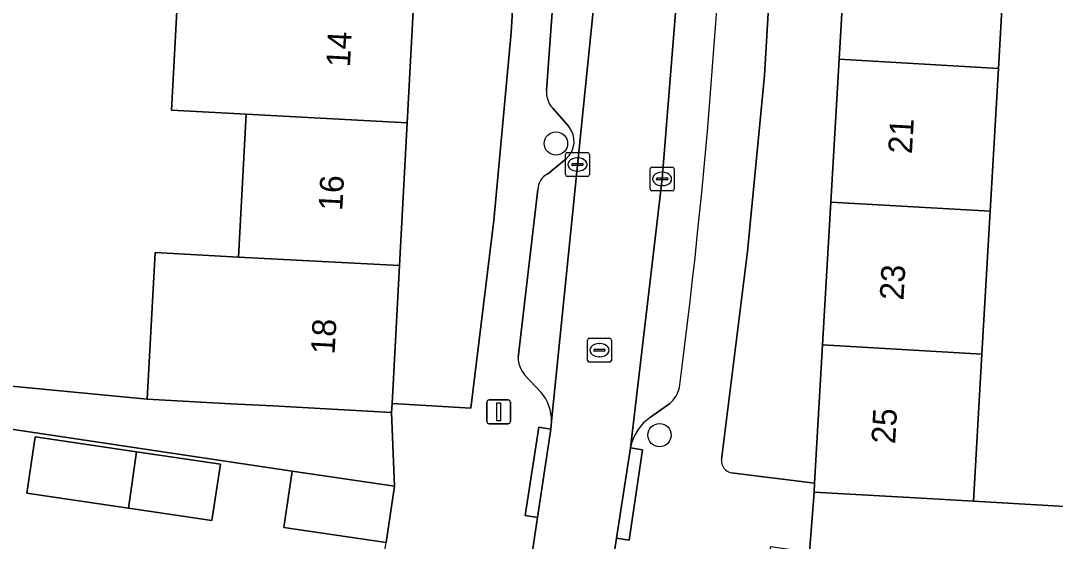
# Model space of a CAD drawing. Extents: x 163008 to 163854, y 382777 to 383982.
# Drawn here: x 163479.41 to 163522.84, y 383462.72 to 383484.55 of the extents above; entities that cross this region are included whole.
import ezdxf

# ---------------------------------------------------------------- set-up
doc = ezdxf.new("R2010")
doc.units = 0
for name, color, linetype in [('IMGEO_Boom', 7, 'Continuous'), ('IMGEO_Erf', 7, 'Continuous'), ('IMGEO_Kolk', 7, 'Continuous'), ('IMGEO_Lichtmast', 7, 'Continuous'), ('IMGEO_Pand', 7, 'Continuous'), ('IMGEO_Pand_nummerreeks', 7, 'Continuous'), ('IMGEO_Parkeervlak_open', 7, 'Continuous'), ('IMGEO_Rijbaan_lokaal_open', 7, 'Continuous'), ('IMGEO_Rioolput', 7, 'Continuous'), ('IMGEO_Voetpad_open', 7, 'Continuous')]:
    doc.layers.add(name, color=color, linetype=linetype)

msp = doc.modelspace()

# ---------------------------------------------------------------- linework, layer by layer
at = {"layer": 'IMGEO_Boom'}
for centre in [(163501.879, 383479.403), (163506.227, 383467.173)]:
    msp.add_circle(centre, 0.489, dxfattribs=at)
at = {"layer": 'IMGEO_Erf'}
for points in [[(163475.646, 383469.55), (163484.724, 383468.674), (163485.05, 383474.828), (163488.558, 383474.642), (163488.875, 383480.633), (163485.742, 383480.799), (163486.06, 383486.793), (163489.193, 383486.626), (163489.51, 383492.618), (163489.827, 383498.609), (163486.482, 383498.786), (163486.8, 383504.778), (163490.145, 383504.601), (163490.462, 383510.592), (163486.618, 383510.789), (163486.932, 383516.935), (163475.059, 383517.395)], [(163514.458, 383494.914), (163514.752, 383500), (163514.804, 383500.904), (163515.151, 383506.894), (163515.508, 383513.063), (163511.108, 383513.187), (163511.355, 383500), (163511.022, 383488.916), (163510.629, 383482.261), (163509.922, 383474.87), (163508.832, 383466.149)], [(163547.09, 383511.189), (163522.178, 383512.544), (163521.831, 383506.508), (163521.487, 383500.517), (163521.457, 383500), (163521.142, 383494.527), (163520.797, 383488.538), (163520.452, 383482.548), (163520.108, 383476.558), (163519.763, 383470.568), (163519.408, 383464.396), (163533.809, 383463.557)], [(163509.248, 383465.594), (163512.737, 383465.16), (163513.072, 383470.955), (163513.418, 383476.945), (163513.765, 383482.935), (163514.111, 383488.925), (163514.458, 383494.914)], [(163477.908, 383460.27), (163483.017, 383459.523), (163482.586, 383456.578), (163482.82, 383456.544), (163483.189, 383459.064), (163488.532, 383458.283), (163488.594, 383458.711), (163493.998, 383457.92), (163494.754, 383462.669), (163490.457, 383463.297), (163490.801, 383465.653), (163477.588, 383467.626)]]:
    msp.add_lwpolyline(points, dxfattribs=at)
for points in [[(163500.597, 383494.077), (163500.664, 383500), (163500.756, 383508.121), (163500.533, 383516.238), (163500, 383516.268), (163499.283, 383516.308), (163497.554, 383516.392), (163497.226, 383510.232), (163496.906, 383504.241), (163496.68, 383500), (163496.587, 383498.249), (163496.267, 383492.258), (163495.948, 383486.266), (163495.629, 383480.274), (163495.309, 383474.283), (163495.001, 383468.496), (163498.306, 383468.297), (163499.269, 383476.172), (163500, 383484.061)], [(163483.927, 383464.106), (163479.67, 383464.736), (163480.02, 383467.099), (163484.273, 383466.47), (163487.789, 383465.949), (163487.439, 383463.587)]]:
    msp.add_lwpolyline(points, close=True, dxfattribs=at)
msp.add_arc((163509.329, 383466.088), 0.5, 172.9716, 260.7351, dxfattribs=at)
at = {"layer": 'IMGEO_Kolk'}
for p, q in [((163502.281, 383478.096), (163502.281, 383478.948)), ((163502.356, 383479.022), (163503.208, 383479.022)), ((163502.769, 383478.802), (163502.794, 383478.802)), ((163503.282, 383478.948), (163503.282, 383478.096)), ((163502.54, 383478.516), (163502.54, 383478.528)), ((163502.978, 383478.479), (163502.58, 383478.479)), ((163502.583, 383478.565), (163502.981, 383478.565)), ((163503.024, 383478.528), (163503.024, 383478.516)), ((163505.834, 383477.489), (163505.834, 383478.341)), ((163505.909, 383478.415), (163506.761, 383478.415)), ((163506.835, 383478.341), (163506.835, 383477.489)), ((163503.208, 383478.022), (163502.356, 383478.022)), ((163502.792, 383478.242), (163502.767, 383478.242)), ((163506.093, 383477.909), (163506.093, 383477.921)), ((163506.531, 383477.872), (163506.133, 383477.872)), ((163506.136, 383477.958), (163506.534, 383477.958)), ((163506.322, 383478.195), (163506.347, 383478.195)), ((163506.577, 383477.921), (163506.577, 383477.909)), ((163506.761, 383477.415), (163505.909, 383477.415)), ((163506.345, 383477.635), (163506.32, 383477.635))]:
    msp.add_line(p, q, dxfattribs=at)
for points in [[(163502.281, 383478.096), (163502.281, 383478.948)], [(163502.356, 383479.022), (163503.208, 383479.022)], [(163503.282, 383478.948), (163503.282, 383478.096)], [(163505.834, 383477.489), (163505.834, 383478.341)], [(163505.909, 383478.415), (163506.761, 383478.415)], [(163506.835, 383478.341), (163506.835, 383477.489)], [(163503.208, 383478.022), (163502.356, 383478.022)], [(163506.761, 383477.415), (163505.909, 383477.415)]]:
    msp.add_lwpolyline(points, dxfattribs=at)
for centre, radius, start, end in [((163502.358, 383478.946), 0.0765, 91.552, 178.448), ((163502.358, 383478.946), 0.0765, 91.552, 178.448), ((163503.206, 383478.946), 0.0765, 1.552, 88.448), ((163503.206, 383478.946), 0.0765, 1.552, 88.448), ((163502.58, 383478.525), 0.0403, 85.8775, 175.7526), ((163502.577, 383478.515), 0.0366, 178.938, 274.7102), ((163502.981, 383478.522), 0.043, 264.8664, 352.4533), ((163502.985, 383478.527), 0.0386, 1.7309, 96.639), ((163505.911, 383478.339), 0.0765, 91.552, 178.448), ((163505.911, 383478.339), 0.0765, 91.552, 178.448), ((163506.759, 383478.339), 0.0765, 1.552, 88.448), ((163506.759, 383478.339), 0.0765, 1.552, 88.448), ((163502.358, 383478.098), 0.0765, 181.552, 268.448), ((163502.358, 383478.098), 0.0765, 181.552, 268.448), ((163503.206, 383478.098), 0.0765, 271.552, 358.448), ((163503.206, 383478.098), 0.0765, 271.552, 358.448), ((163506.133, 383477.918), 0.0403, 85.8775, 175.7526), ((163506.13, 383477.908), 0.0366, 178.938, 274.7102), ((163506.534, 383477.915), 0.043, 264.8664, 352.4533), ((163506.538, 383477.92), 0.0386, 1.7309, 96.639), ((163505.911, 383477.491), 0.0765, 181.552, 268.448), ((163505.911, 383477.491), 0.0765, 181.552, 268.448), ((163506.759, 383477.491), 0.0765, 271.552, 358.448), ((163506.759, 383477.491), 0.0765, 271.552, 358.448)]:
    msp.add_arc(centre, radius, start, end, dxfattribs=at)
for centre, major_axis, ratio, start_param, end_param in [((163502.768, 383478.522), (-0.387, 0.002), 0.722429, 4.712389, 7.853982), ((163502.793, 383478.522), (-0.39, 0.002), 0.717154, 1.570796, 4.712389), ((163506.321, 383477.915), (-0.387, 0.002), 0.722429, 4.712389, 7.853982), ((163506.346, 383477.915), (-0.39, 0.002), 0.717154, 1.570796, 4.712389)]:
    msp.add_ellipse(centre, major_axis=major_axis, ratio=ratio, start_param=start_param, end_param=end_param, dxfattribs=at)
at = {"layer": 'IMGEO_Lichtmast'}
for p, q in [((163498.976, 383467.747), (163498.976, 383468.547)), ((163498.976, 383468.547), (163498.976, 383467.747)), ((163499.076, 383468.647), (163499.866, 383468.647)), ((163499.866, 383468.647), (163499.076, 383468.647)), ((163499.966, 383468.547), (163499.966, 383467.747)), ((163499.966, 383467.747), (163499.966, 383468.547)), ((163499.866, 383467.647), (163499.076, 383467.647)), ((163499.076, 383467.647), (163499.866, 383467.647))]:
    msp.add_line(p, q, dxfattribs=at)
msp.add_lwpolyline([(163499.396, 383468.522), (163499.546, 383468.522), (163499.546, 383467.772), (163499.396, 383467.772), (163499.396, 383468.522)], dxfattribs=at)
for centre, start, end in [((163499.076, 383468.547), 90, 180), ((163499.076, 383468.547), 90, 180), ((163499.866, 383468.547), 0, 90), ((163499.866, 383468.547), 360, 90), ((163499.076, 383467.747), 180, 270), ((163499.076, 383467.747), 180, 270), ((163499.866, 383467.747), 270, 0), ((163499.866, 383467.747), 270, 0)]:
    msp.add_arc(centre, 0.1, start, end, dxfattribs=at)
at = {"layer": 'IMGEO_Pand'}
for points in [[(163514.111, 383488.925), (163513.765, 383482.935), (163520.452, 383482.548), (163520.797, 383488.538)], [(163495.948, 383486.266), (163489.193, 383486.626), (163486.06, 383486.793), (163485.742, 383480.799), (163488.875, 383480.633), (163495.629, 383480.274)], [(163513.418, 383476.945), (163520.108, 383476.558), (163520.452, 383482.548), (163513.765, 383482.935)], [(163488.558, 383474.642), (163495.309, 383474.283), (163495.629, 383480.274), (163488.875, 383480.633)], [(163520.108, 383476.558), (163513.418, 383476.945), (163513.072, 383470.955), (163519.763, 383470.568)], [(163495.309, 383474.283), (163488.558, 383474.642), (163485.05, 383474.828), (163484.724, 383468.674), (163488.232, 383468.488), (163489.989, 383468.394), (163494.981, 383468.126), (163495.001, 383468.496)], [(163513.072, 383470.955), (163512.737, 383465.16), (163512.715, 383464.785), (163517.707, 383464.495), (163519.408, 383464.396), (163519.763, 383470.568)], [(163484.273, 383466.47), (163480.02, 383467.099), (163479.67, 383464.736), (163483.927, 383464.106)], [(163484.273, 383466.47), (163483.927, 383464.106), (163487.439, 383463.587), (163487.789, 383465.949)], [(163490.801, 383465.653), (163490.457, 383463.297), (163494.754, 383462.669), (163495.098, 383465.024)]]:
    msp.add_lwpolyline(points, close=True, dxfattribs=at)
at = {"layer": 'IMGEO_Parkeervlak_open'}
for points in [[(163502.022, 383489.157), (163501.482, 383481.632)], [(163507.104, 383487.507), (163506.335, 383477.919), (163505.011, 383466.633)], [(163501.692, 383467.757), (163503.548, 383486.072)], [(163501.727, 383480.894), (163502.414, 383480.121)], [(163502.306, 383478.758), (163501.526, 383478.119)], [(163501.124, 383477.475), (163500.293, 383470.428)], [(163500.562, 383469.707), (163501.263, 383468.963)], [(163505.847, 383467.923), (163506.654, 383468.501)]]:
    msp.add_lwpolyline(points, dxfattribs=at)
for centre, radius, start, end in [((163262.796, 383501.264), 246.366, 352.51313, 359.32038), ((163502.496, 383481.559), 1.016, 175.8705, 220.8596), ((163501.657, 383479.495), 0.983, 311.3789, 39.5601), ((163501.824, 383477.485), 0.7, 115.1955, 180.8577), ((163501.435, 383470.443), 1.142, 180.7706, 220.1498), ((163505.897, 383469.422), 1.192, 309.398, 347.4353), ((163499.839, 383467.777), 1.853, 359.3791, 39.7841), ((163506.951, 383466.292), 1.97, 124.0849, 170.0237)]:
    msp.add_arc(centre, radius, start, end, dxfattribs=at)
at = {"layer": 'IMGEO_Rijbaan_lokaal_open'}
msp.add_lwpolyline([(163503.548, 383486.072), (163501.692, 383467.757), (163501.658, 383467.422), (163501.101, 383463.716), (163500.429, 383459.247), (163500, 383456.368), (163498.87, 383448.785), (163498.345, 383444.819), (163497.963, 383442.536), (163500, 383442.204), (163501.366, 383441.982), (163501.785, 383445.305), (163502.332, 383448.561), (163503.807, 383458.846), (163504.425, 383462.845), (163505.011, 383466.633), (163506.335, 383477.919), (163507.104, 383487.507)], dxfattribs=at)
at = {"layer": 'IMGEO_Rioolput'}
for p, q in [((163503.204, 383470.308), (163503.204, 383471.16)), ((163503.279, 383471.234), (163504.131, 383471.234)), ((163503.692, 383471.014), (163503.717, 383471.014)), ((163504.205, 383471.16), (163504.205, 383470.308)), ((163503.463, 383470.728), (163503.463, 383470.74)), ((163503.901, 383470.691), (163503.503, 383470.691)), ((163503.506, 383470.777), (163503.904, 383470.777)), ((163503.947, 383470.74), (163503.947, 383470.728)), ((163504.131, 383470.234), (163503.279, 383470.234)), ((163503.715, 383470.454), (163503.69, 383470.454))]:
    msp.add_line(p, q, dxfattribs=at)
for points in [[(163503.204, 383470.308), (163503.204, 383471.16)], [(163503.279, 383471.234), (163504.131, 383471.234)], [(163504.205, 383471.16), (163504.205, 383470.308)], [(163504.131, 383470.234), (163503.279, 383470.234)]]:
    msp.add_lwpolyline(points, dxfattribs=at)
for centre, radius, start, end in [((163503.281, 383471.158), 0.0765, 91.552, 178.448), ((163503.281, 383471.158), 0.0765, 91.552, 178.448), ((163504.129, 383471.158), 0.0765, 1.552, 88.448), ((163504.129, 383471.158), 0.0765, 1.552, 88.448), ((163503.503, 383470.737), 0.0403, 85.8775, 175.7526), ((163503.5, 383470.727), 0.0366, 178.938, 274.7102), ((163503.904, 383470.734), 0.043, 264.8664, 352.4533), ((163503.908, 383470.739), 0.0386, 1.7309, 96.639), ((163503.281, 383470.31), 0.0765, 181.552, 268.448), ((163503.281, 383470.31), 0.0765, 181.552, 268.448), ((163504.129, 383470.31), 0.0765, 271.552, 358.448), ((163504.129, 383470.31), 0.0765, 271.552, 358.448)]:
    msp.add_arc(centre, radius, start, end, dxfattribs=at)
for centre, major_axis, ratio, start_param, end_param in [((163503.691, 383470.734), (-0.387, 0.002), 0.722429, 4.712389, 7.853982), ((163503.716, 383470.734), (-0.39, 0.002), 0.717154, 1.570796, 4.712389)]:
    msp.add_ellipse(centre, major_axis=major_axis, ratio=ratio, start_param=start_param, end_param=end_param, dxfattribs=at)
at = {"layer": 'IMGEO_Voetpad_open'}
for points in [[(163508.832, 383466.149), (163509.922, 383474.87), (163510.629, 383482.261), (163511.022, 383488.916), (163511.355, 383500), (163511.108, 383513.187), (163511.083, 383514.533), (163509.905, 383530.105), (163508.041, 383544.723), (163507.016, 383550.077), (163506.931, 383550.484), (163506.716, 383551.513), (163507.372, 383551.583), (163507.283, 383552.111), (163506.529, 383552.054), (163505.608, 383556.586), (163502.014, 383555.714), (163502.35, 383554.184), (163502.412, 383553.898), (163502.841, 383553.997), (163503.483, 383551.031), (163503.065, 383550.868)], [(163497.902, 383535.16), (163499.302, 383520.499), (163499.543, 383520.486), (163499.398, 383517.783), (163499.283, 383516.308), (163500, 383516.268), (163500.533, 383516.238), (163500.756, 383508.121), (163500.664, 383500), (163500.597, 383494.077), (163500, 383484.061), (163499.269, 383476.172), (163498.306, 383468.297), (163495.001, 383468.496), (163494.981, 383468.126), (163495.098, 383465.024), (163494.754, 383462.669)], [(163548.116, 383519.453), (163547.847, 383517.09), (163523.929, 383515.391), (163522.096, 383515.267), (163517.107, 383514.926), (163511.083, 383514.533), (163511.108, 383513.187), (163515.508, 383513.063), (163520.482, 383512.777), (163522.186, 383512.679), (163522.178, 383512.544), (163547.09, 383511.189), (163546.773, 383509.032), (163546.598, 383509.07), (163546.078, 383504.891), (163545.624, 383501.245), (163545.107, 383497.086), (163539.98, 383463.178), (163539.27, 383463.261), (163533.809, 383463.557), (163519.408, 383464.396), (163517.707, 383464.495), (163512.715, 383464.785), (163512.529, 383462.259)], [(163501.482, 383481.632), (163502.022, 383489.157)], [(163502.414, 383480.121), (163501.727, 383480.894)], [(163501.526, 383478.119), (163502.306, 383478.758)], [(163500.293, 383470.428), (163501.124, 383477.475)], [(163501.263, 383468.963), (163500.562, 383469.707)], [(163477.588, 383467.626), (163490.801, 383465.653), (163495.098, 383465.024), (163494.981, 383468.126), (163489.989, 383468.394), (163488.232, 383468.488), (163484.724, 383468.674), (163475.646, 383469.55)], [(163506.654, 383468.501), (163505.847, 383467.923)], [(163500.429, 383459.247), (163501.101, 383463.716), (163500.59, 383463.795), (163501.164, 383467.501), (163501.658, 383467.422), (163501.692, 383467.757)], [(163505.011, 383466.633), (163505.505, 383466.561), (163504.948, 383462.769), (163504.425, 383462.845), (163503.807, 383458.846)], [(163510.103, 383456.507), (163510.371, 383459.046), (163510.512, 383459.977), (163510.895, 383462.506), (163512.529, 383462.259), (163512.715, 383464.785), (163512.737, 383465.16), (163509.248, 383465.594)]]:
    msp.add_lwpolyline(points, dxfattribs=at)
for points in [[(163501.101, 383463.716), (163501.658, 383467.422), (163501.164, 383467.501), (163500.59, 383463.795)], [(163504.425, 383462.845), (163504.948, 383462.769), (163505.505, 383466.561), (163505.011, 383466.633)]]:
    msp.add_lwpolyline(points, close=True, dxfattribs=at)
for centre, radius, start, end in [((163262.796, 383501.264), 246.366, 352.51313, 359.32038), ((163502.496, 383481.559), 1.016, 175.8705, 220.8596), ((163501.657, 383479.495), 0.983, 311.3789, 39.5601), ((163501.824, 383477.485), 0.7, 115.1955, 180.8577), ((163501.435, 383470.443), 1.142, 180.7706, 220.1498), ((163505.897, 383469.422), 1.192, 309.398, 347.4353), ((163499.839, 383467.777), 1.853, 359.3791, 39.7841), ((163506.951, 383466.292), 1.97, 124.0849, 170.0237), ((163509.329, 383466.088), 0.5, 172.9716, 260.7351)]:
    msp.add_arc(centre, radius, start, end, dxfattribs=at)

# ---------------------------------------------------------------- texts
at = {"layer": 'IMGEO_Pand_nummerreeks'}
for s, rotation, p in [('14', 86.9463, (163493.228, 383482.587)), ('21', 86.689, (163516.82, 383478.948)), ('16', 86.9488, (163492.907, 383476.562)), ('23', 86.6885, (163516.465, 383472.809)), ('18', 86.9463, (163492.586, 383470.541)), ('25', 86.689, (163516.116, 383466.783))]:
    msp.add_text(s, height=1, rotation=rotation, dxfattribs=at).set_placement(p)

doc.saveas('drawing.dxf')
